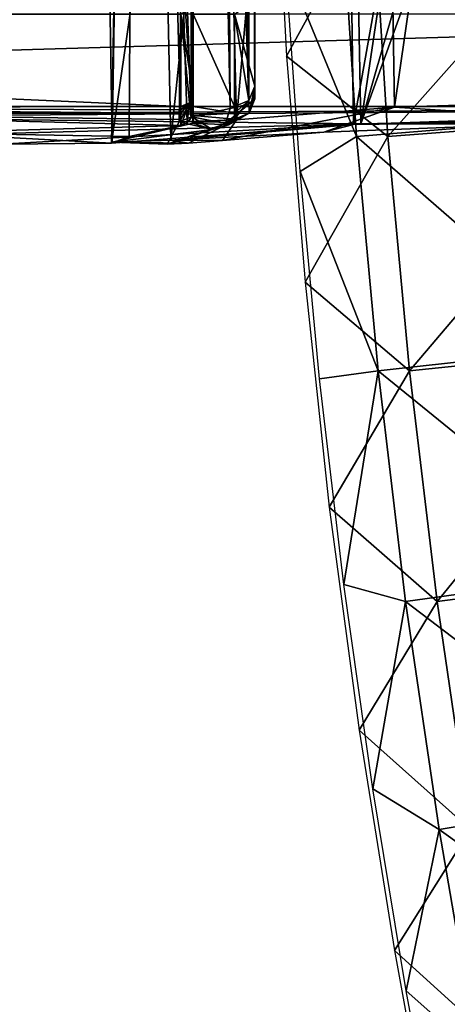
# Model space of a CAD drawing. Header units: millimetres. Extents: x -12 to 310, y -379 to 242.
# Tile 553 of 656: x 122 to 132, y -40 to -16. Entities that reach past the tile are written whole.
import ezdxf

# ---------------------------------------------------------------- set-up
doc = ezdxf.new("R2010")
doc.units = ezdxf.units.MM
doc.header["$LTSCALE"] = 65.185185
for name, color, linetype in [('17', 7, 'CONTINUOUS'), ('24', 7, 'CONTINUOUS'), ('38', 7, 'CONTINUOUS'), ('4109', 7, 'CONTINUOUS'), ('4110', 7, 'CONTINUOUS'), ('4111', 7, 'CONTINUOUS'), ('4118', 7, 'CONTINUOUS'), ('4129', 7, 'CONTINUOUS'), ('4130', 7, 'CONTINUOUS'), ('4131', 7, 'CONTINUOUS'), ('4132', 7, 'CONTINUOUS'), ('4200', 7, 'CONTINUOUS'), ('4201', 7, 'CONTINUOUS'), ('4207', 7, 'CONTINUOUS'), ('4208', 7, 'CONTINUOUS'), ('4209', 7, 'CONTINUOUS'), ('4210', 7, 'CONTINUOUS'), ('4211', 7, 'CONTINUOUS'), ('4212', 7, 'CONTINUOUS'), ('4217', 7, 'CONTINUOUS'), ('4218', 7, 'CONTINUOUS'), ('4219', 7, 'CONTINUOUS')]:
    doc.layers.add(name, color=color, linetype=linetype)

msp = doc.modelspace()

# ---------------------------------------------------------------- linework, layer by layer
at = {"layer": '17', "linetype": 'CONTINUOUS'}
for points in [[(128.27, -16.96, -167.146), (130.361, -13.129, -161.54), (127.972, -11.432, -167.123), (128.27, -16.96, -167.146)], [(130.729, -18.914, -161.569), (136.113, -12.855, -159.479), (130.361, -13.129, -161.54), (130.729, -18.914, -161.569)], [(136.47, -18.478, -159.506), (136.113, -12.855, -159.479), (130.729, -18.914, -161.569), (136.47, -18.478, -159.506)], [(130.729, -18.914, -161.569), (130.361, -13.129, -161.54), (128.27, -16.96, -167.146), (130.729, -18.914, -161.569)], [(128.717, -22.458, -167.181), (130.729, -18.914, -161.569), (128.27, -16.96, -167.146), (128.717, -22.458, -167.181)], [(131.253, -24.608, -161.609), (136.47, -18.478, -159.506), (130.729, -18.914, -161.569), (131.253, -24.608, -161.609)], [(136.98, -24.017, -159.546), (136.47, -18.478, -159.506), (131.253, -24.608, -161.609), (136.98, -24.017, -159.546)], [(131.253, -24.608, -161.609), (130.729, -18.914, -161.569), (128.717, -22.458, -167.181), (131.253, -24.608, -161.609)], [(129.307, -27.922, -167.226), (131.253, -24.608, -161.609), (128.717, -22.458, -167.181), (129.307, -27.922, -167.226)], [(131.926, -30.22, -161.661), (136.98, -24.017, -159.546), (131.253, -24.608, -161.609), (131.926, -30.22, -161.661)], [(137.635, -29.479, -159.596), (136.98, -24.017, -159.546), (131.926, -30.22, -161.661), (137.635, -29.479, -159.596)], [(131.926, -30.22, -161.661), (131.253, -24.608, -161.609), (129.307, -27.922, -167.226), (131.926, -30.22, -161.661)], [(130.034, -33.34, -167.282), (131.926, -30.22, -161.661), (129.307, -27.922, -167.226), (130.034, -33.34, -167.282)], [(132.737, -35.756, -161.723), (137.635, -29.479, -159.596), (131.926, -30.22, -161.661), (132.737, -35.756, -161.723)], [(132.737, -35.756, -161.723), (131.926, -30.22, -161.661), (130.034, -33.34, -167.282), (132.737, -35.756, -161.723)], [(130.888, -38.701, -167.348), (132.737, -35.756, -161.723), (130.034, -33.34, -167.282), (130.888, -38.701, -167.348)], [(133.678, -41.227, -161.795), (132.737, -35.756, -161.723), (130.888, -38.701, -167.348), (133.678, -41.227, -161.795)], [(131.859, -43.998, -167.422), (133.678, -41.227, -161.795), (130.888, -38.701, -167.348), (131.859, -43.998, -167.422)]]:
    msp.add_3dface(points, dxfattribs=at)
at = {"layer": '24', "linetype": 'CONTINUOUS'}
for points in [[(132.097, 3.945, -163.234), (130.444, 3.996, -166.88), (169.553, -366.548, -169.584), (132.097, 3.945, -163.234)], [(169.553, -366.548, -169.584), (130.444, 3.996, -166.88), (169.555, -366.549, -169.583), (169.553, -366.548, -169.584)], [(131.965, -2.477, -163.223), (132.097, 3.945, -163.234), (169.553, -366.548, -169.584), (131.965, -2.477, -163.223)], [(132.037, -8.771, -163.228), (131.965, -2.477, -163.223), (169.553, -366.548, -169.584), (132.037, -8.771, -163.228)], [(132.304, -14.949, -163.249), (132.037, -8.771, -163.228), (169.553, -366.548, -169.584), (132.304, -14.949, -163.249)]]:
    msp.add_3dface(points, dxfattribs=at)
at = {"layer": '38', "linetype": 'CONTINUOUS'}
for points in [[(135.327, -18.478, -174.463), (129.599, -13.129, -171.524), (134.969, -12.855, -174.435), (135.327, -18.478, -174.463)], [(129.966, -18.914, -171.552), (128.246, -14.71, -165.643), (129.599, -13.129, -171.524), (129.966, -18.914, -171.552)], [(129.966, -18.914, -171.552), (129.599, -13.129, -171.524), (135.327, -18.478, -174.463), (129.966, -18.914, -171.552)], [(128.595, -19.768, -165.67), (128.246, -14.71, -165.643), (129.966, -18.914, -171.552), (128.595, -19.768, -165.67)], [(135.837, -24.016, -174.502), (129.966, -18.914, -171.552), (135.327, -18.478, -174.463), (135.837, -24.016, -174.502)], [(130.491, -24.608, -171.593), (128.595, -19.768, -165.67), (129.966, -18.914, -171.552), (130.491, -24.608, -171.593)], [(130.491, -24.608, -171.593), (129.966, -18.914, -171.552), (135.837, -24.016, -174.502), (130.491, -24.608, -171.593)], [(129.067, -24.804, -165.706), (128.595, -19.768, -165.67), (130.491, -24.608, -171.593), (129.067, -24.804, -165.706)], [(136.492, -29.478, -174.552), (130.491, -24.608, -171.593), (135.837, -24.016, -174.502), (136.492, -29.478, -174.552)], [(129.659, -29.806, -165.752), (129.067, -24.804, -165.706), (130.491, -24.608, -171.593), (129.659, -29.806, -165.752)], [(131.163, -30.219, -171.644), (129.659, -29.806, -165.752), (130.491, -24.608, -171.593), (131.163, -30.219, -171.644)], [(131.163, -30.219, -171.644), (130.491, -24.608, -171.593), (136.492, -29.478, -174.552), (131.163, -30.219, -171.644)], [(137.282, -34.874, -174.613), (131.163, -30.219, -171.644), (136.492, -29.478, -174.552), (137.282, -34.874, -174.613)], [(130.363, -34.767, -165.806), (129.659, -29.806, -165.752), (131.163, -30.219, -171.644), (130.363, -34.767, -165.806)], [(131.975, -35.756, -171.707), (130.363, -34.767, -165.806), (131.163, -30.219, -171.644), (131.975, -35.756, -171.707)], [(131.975, -35.756, -171.707), (131.163, -30.219, -171.644), (137.282, -34.874, -174.613), (131.975, -35.756, -171.707)], [(131.173, -39.678, -165.868), (130.363, -34.767, -165.806), (131.975, -35.756, -171.707), (131.173, -39.678, -165.868)], [(138.2, -40.211, -174.684), (131.975, -35.756, -171.707), (137.282, -34.874, -174.613), (138.2, -40.211, -174.684)], [(132.916, -41.226, -171.779), (131.173, -39.678, -165.868), (131.975, -35.756, -171.707), (132.916, -41.226, -171.779)], [(132.916, -41.226, -171.779), (131.975, -35.756, -171.707), (138.2, -40.211, -174.684), (132.916, -41.226, -171.779)], [(132.08, -44.536, -165.938), (131.173, -39.678, -165.868), (132.916, -41.226, -171.779), (132.08, -44.536, -165.938)]]:
    msp.add_3dface(points, dxfattribs=at)
at = {"layer": '4109', "linetype": 'CONTINUOUS'}
for points in [[(151.1, -18.186, -153.456), (75.3, -18.186, -153.456), (104.468, -18.44, -155.184), (151.1, -18.186, -153.456)], [(75.3, -18.186, -176.544), (125.7, -18.186, -176.544), (110.082, -18.22, -176.327), (75.3, -18.186, -176.544)], [(115.665, -18.438, -155.166), (151.1, -18.186, -153.456), (104.468, -18.44, -155.184), (115.665, -18.438, -155.166)], [(125.7, -18.186, -176.544), (125.7, -18.268, -176.018), (110.082, -18.22, -176.327), (125.7, -18.186, -176.544)], [(130.073, -18.608, -156.517), (151.1, -18.186, -153.456), (115.665, -18.438, -155.166), (130.073, -18.608, -156.517)], [(142.139, -18.608, -156.524), (151.1, -18.186, -153.456), (130.073, -18.608, -156.517), (142.139, -18.608, -156.524)], [(125.7, -18.268, -176.018), (125.7, -18.346, -175.493), (110.082, -18.22, -176.327), (125.7, -18.268, -176.018)], [(110.082, -18.22, -176.327), (125.7, -18.346, -175.493), (114.321, -18.346, -175.493), (110.082, -18.22, -176.327)], [(125.7, -18.346, -175.493), (125.7, -18.504, -174.333), (114.321, -18.346, -175.493), (125.7, -18.346, -175.493)], [(125.7, -18.504, -174.333), (125.7, -18.644, -173.167), (114.321, -18.346, -175.493), (125.7, -18.504, -174.333)], [(114.321, -18.346, -175.493), (125.7, -18.644, -173.167), (119.416, -18.827, -171.324), (114.321, -18.346, -175.493)], [(119.815, -18.879, -159.318), (130.073, -18.608, -156.517), (115.665, -18.438, -155.166), (119.815, -18.879, -159.318)], [(125.7, -18.644, -173.167), (124.445, -18.915, -170.202), (119.416, -18.827, -171.324), (125.7, -18.644, -173.167)], [(121.333, -19.099, -165), (130.073, -18.608, -156.517), (119.815, -18.879, -159.318), (121.333, -19.099, -165)], [(124.016, -19.072, -167), (130.073, -18.608, -156.517), (121.333, -19.099, -165), (124.016, -19.072, -167)], [(124.445, -18.915, -170.202), (124.016, -19.072, -167), (119.416, -18.827, -171.324), (124.445, -18.915, -170.202)], [(119.416, -18.827, -171.324), (124.016, -19.072, -167), (121.333, -19.099, -165), (119.416, -18.827, -171.324)]]:
    msp.add_3dface(points, dxfattribs=at)
at = {"layer": '4110', "linetype": 'CONTINUOUS'}
for points in [[(126, -17.89, -176.497), (125.952, -18.458, -173.579), (125.912, -18.099, -176.53), (126, -17.89, -176.497)], [(125.987, -18.372, -173.659), (125.952, -18.458, -173.579), (126, -17.89, -176.497), (125.987, -18.372, -173.659)], [(126, -18.095, -175.124), (125.987, -18.372, -173.659), (126, -17.89, -176.497), (126, -18.095, -175.124)], [(125.7, -18.346, -175.493), (125.7, -18.268, -176.018), (125.912, -18.099, -176.53), (125.7, -18.346, -175.493)], [(125.7, -18.504, -174.333), (125.7, -18.346, -175.493), (125.912, -18.099, -176.53), (125.7, -18.504, -174.333)], [(125.7, -18.268, -176.018), (125.7, -18.186, -176.544), (125.912, -18.099, -176.53), (125.7, -18.268, -176.018)], [(125.7, -18.644, -173.167), (125.7, -18.504, -174.333), (125.912, -18.099, -176.53), (125.7, -18.644, -173.167)], [(125.85, -18.575, -173.416), (125.7, -18.644, -173.167), (125.912, -18.099, -176.53), (125.85, -18.575, -173.416)], [(125.952, -18.458, -173.579), (125.85, -18.575, -173.416), (125.912, -18.099, -176.53), (125.952, -18.458, -173.579)], [(126, -18.274, -173.749), (125.987, -18.372, -173.659), (126, -18.095, -175.124), (126, -18.274, -173.749)]]:
    msp.add_3dface(points, dxfattribs=at)
at = {"layer": '4111', "linetype": 'CONTINUOUS'}
for points in [[(124.016, -19.072, -167), (124.445, -18.915, -170.202), (124.67, 18.707, -161.365), (124.016, -19.072, -167)], [(129.38, 18.239, -156.182), (124.016, -19.072, -167), (124.67, 18.707, -161.365), (129.38, 18.239, -156.182)], [(124.445, -18.915, -170.202), (125.7, -18.644, -173.167), (124.67, 18.707, -161.365), (124.445, -18.915, -170.202)], [(125.7, -18.644, -173.167), (125.85, -18.575, -173.416), (124.67, 18.707, -161.365), (125.7, -18.644, -173.167)], [(125.85, -18.575, -173.416), (125.952, -18.458, -173.579), (124.67, 18.707, -161.365), (125.85, -18.575, -173.416)], [(124.67, 18.707, -161.365), (125.952, -18.458, -173.579), (125.945, -0.336, -174.135), (124.67, 18.707, -161.365)], [(130.073, -18.608, -156.517), (124.016, -19.072, -167), (129.38, 18.239, -156.182), (130.073, -18.608, -156.517)], [(130.073, -18.608, -156.517), (129.38, 18.239, -156.182), (133.6, 5.009, -154.748), (130.073, -18.608, -156.517)], [(142.139, -18.608, -156.524), (130.073, -18.608, -156.517), (138.6, 5.009, -154.748), (142.139, -18.608, -156.524)], [(138.6, 5.009, -154.748), (130.073, -18.608, -156.517), (136.105, 2.409, -154.541), (138.6, 5.009, -154.748)], [(136.105, 2.409, -154.541), (130.073, -18.608, -156.517), (133.6, 5.009, -154.748), (136.105, 2.409, -154.541)]]:
    msp.add_3dface(points, dxfattribs=at)
at = {"layer": '4118', "linetype": 'CONTINUOUS'}
for points in [[(75.3, -15.942, -149.058), (75.3, -18.186, -153.456), (151.1, -15.942, -149.058), (75.3, -15.942, -149.058)], [(75.3, -18.186, -153.456), (151.1, -18.186, -153.456), (151.1, -15.942, -149.058), (75.3, -18.186, -153.456)]]:
    msp.add_3dface(points, dxfattribs=at)
at = {"layer": '4129', "linetype": 'CONTINUOUS'}
for points in [[(126, -17.89, -176.497), (125.7, -15.942, -180.942), (126, -15.73, -180.73), (126, -17.89, -176.497)], [(125.912, -18.099, -176.53), (125.7, -18.186, -176.544), (125.7, -15.942, -180.942), (125.912, -18.099, -176.53)], [(126, -17.89, -176.497), (125.912, -18.099, -176.53), (125.7, -15.942, -180.942), (126, -17.89, -176.497)]]:
    msp.add_3dface(points, dxfattribs=at)
at = {"layer": '4130', "linetype": 'CONTINUOUS'}
for points in [[(75.3, -18.186, -176.544), (75.3, -15.942, -180.942), (125.7, -18.186, -176.544), (75.3, -18.186, -176.544)], [(125.7, -18.186, -176.544), (75.3, -15.942, -180.942), (125.7, -15.942, -180.942), (125.7, -18.186, -176.544)]]:
    msp.add_3dface(points, dxfattribs=at)
at = {"layer": '4131', "linetype": 'CONTINUOUS'}
for points in [[(126, -18.274, -173.749), (126, -11.497, -182.89), (126, -0.071, -174.316), (126, -18.274, -173.749)], [(126, -11.497, -182.89), (126, -18.274, -173.749), (126, -15.73, -180.73), (126, -11.497, -182.89)], [(126, -18.274, -173.749), (126, -17.89, -176.497), (126, -15.73, -180.73), (126, -18.274, -173.749)], [(126, -18.274, -173.749), (126, -18.095, -175.124), (126, -17.89, -176.497), (126, -18.274, -173.749)]]:
    msp.add_3dface(points, dxfattribs=at)
at = {"layer": '4132', "linetype": 'CONTINUOUS'}
for points in [[(125.987, -18.372, -173.659), (125.939, 18.137, -174.674), (125.945, -0.336, -174.135), (125.987, -18.372, -173.659)], [(125.939, 18.137, -174.674), (125.987, -18.372, -173.659), (125.984, 18.135, -174.76), (125.939, 18.137, -174.674)], [(125.987, -18.372, -173.659), (126, -18.274, -173.749), (125.984, 18.135, -174.76), (125.987, -18.372, -173.659)], [(126, -18.274, -173.749), (126, -0.071, -174.316), (125.984, 18.135, -174.76), (126, -18.274, -173.749)], [(125.952, -18.458, -173.579), (125.987, -18.372, -173.659), (125.945, -0.336, -174.135), (125.952, -18.458, -173.579)]]:
    msp.add_3dface(points, dxfattribs=at)
at = {"layer": '4200', "linetype": 'CONTINUOUS'}
for points in [[(124.639, 19.012, -161.416), (123.419, 19.025, -168.31), (124.029, -19.055, -167.563), (124.639, 19.012, -161.416)], [(123.419, 19.025, -168.31), (126, 18.448, -174.763), (126, -18.589, -173.649), (123.419, 19.025, -168.31)], [(124.029, -19.055, -167.563), (123.419, 19.025, -168.31), (126, -18.589, -173.649), (124.029, -19.055, -167.563)], [(125.452, -19.006, -161.286), (124.639, 19.012, -161.416), (124.029, -19.055, -167.563), (125.452, -19.006, -161.286)], [(129.346, 18.57, -156.197), (124.639, 19.012, -161.416), (125.452, -19.006, -161.286), (129.346, 18.57, -156.197)], [(129.898, -18.62, -156.62), (129.346, 18.57, -156.197), (125.452, -19.006, -161.286), (129.898, -18.62, -156.62)], [(126, -18.589, -173.649), (126, 18.448, -174.763), (126, -0.25, -174.215), (126, -18.589, -173.649)], [(129.346, 18.57, -156.197), (129.898, -18.62, -156.62), (134.1, 4.991, -154.657), (129.346, 18.57, -156.197)], [(129.898, -18.62, -156.62), (136.1, -18.402, -154.905), (134.1, 4.991, -154.657), (129.898, -18.62, -156.62)]]:
    msp.add_3dface(points, dxfattribs=at)
at = {"layer": '4201', "linetype": 'CONTINUOUS'}
for points in [[(127, -18.186, -176.544), (127, -18.348, -175.481), (126, -18.186, -176.544), (127, -18.186, -176.544)], [(126, -18.186, -176.544), (127, -18.348, -175.481), (126, -18.402, -175.099), (126, -18.186, -176.544)], [(127, -18.348, -175.481), (127, -18.494, -174.415), (126, -18.402, -175.099), (127, -18.348, -175.481)], [(127, -18.494, -174.415), (126, -18.589, -173.649), (126, -18.402, -175.099), (127, -18.494, -174.415)], [(136.1, -18.402, -154.905), (129.898, -18.62, -156.62), (136.101, -18.544, -155.981), (136.1, -18.402, -154.905)], [(124.029, -19.055, -167.563), (126, -18.589, -173.649), (126.46, -18.741, -172.248), (124.029, -19.055, -167.563)], [(129.898, -18.62, -156.62), (125.452, -19.006, -161.286), (129.17, -18.809, -158.476), (129.898, -18.62, -156.62)], [(126.862, -18.63, -173.295), (126, -18.589, -173.649), (127, -18.494, -174.415), (126.862, -18.63, -173.295)], [(126.46, -18.741, -172.248), (126, -18.589, -173.649), (126.862, -18.63, -173.295), (126.46, -18.741, -172.248)], [(136.101, -18.544, -155.981), (129.898, -18.62, -156.62), (129.17, -18.809, -158.476), (136.101, -18.544, -155.981)], [(125.364, -19.1, -164.874), (124.029, -19.055, -167.563), (126.46, -18.741, -172.248), (125.364, -19.1, -164.874)], [(129.17, -18.809, -158.476), (125.452, -19.006, -161.286), (126.712, -19.009, -161.346), (129.17, -18.809, -158.476)], [(125.452, -19.006, -161.286), (124.029, -19.055, -167.563), (125.885, -19.074, -163.056), (125.452, -19.006, -161.286)], [(125.885, -19.074, -163.056), (124.029, -19.055, -167.563), (125.364, -19.1, -164.874), (125.885, -19.074, -163.056)], [(126.712, -19.009, -161.346), (125.452, -19.006, -161.286), (125.885, -19.074, -163.056), (126.712, -19.009, -161.346)]]:
    msp.add_3dface(points, dxfattribs=at)
at = {"layer": '4207', "linetype": 'CONTINUOUS'}
for points in [[(125.969, -18.439, -169.553), (126.145, 18.525, -161.681), (125.655, -18.561, -167), (125.969, -18.439, -169.553)], [(125.655, -18.561, -167), (126.145, 18.525, -161.681), (127.048, -18.506, -161.785), (125.655, -18.561, -167)], [(126.9, -18.232, -171.962), (126.145, 18.525, -161.681), (125.969, -18.439, -169.553), (126.9, -18.232, -171.962)], [(126.145, 18.525, -161.681), (130.304, 18.16, -157.325), (127.048, -18.506, -161.785), (126.145, 18.525, -161.681)], [(126.145, 18.525, -161.681), (126.9, -18.232, -171.962), (126.787, -0.307, -172.586), (126.145, 18.525, -161.681)], [(127.048, -18.506, -161.785), (130.304, 18.16, -157.325), (130.89, -18.202, -157.937), (127.048, -18.506, -161.785)], [(130.304, 18.16, -157.325), (136.098, 17.953, -155.726), (130.89, -18.202, -157.937), (130.304, 18.16, -157.325)], [(130.89, -18.202, -157.937), (136.098, 17.953, -155.726), (136.122, -18.036, -156.543), (130.89, -18.202, -157.937)]]:
    msp.add_3dface(points, dxfattribs=at)
at = {"layer": '4208', "linetype": 'CONTINUOUS'}
for points in [[(136.101, -18.544, -155.981), (130.89, -18.202, -157.937), (136.122, -18.036, -156.543), (136.101, -18.544, -155.981)], [(126.9, -18.232, -171.962), (125.969, -18.439, -169.553), (126.782, -18.6, -172.061), (126.9, -18.232, -171.962)], [(129.17, -18.809, -158.476), (126.712, -19.009, -161.346), (130.89, -18.202, -157.937), (129.17, -18.809, -158.476)], [(126.712, -19.009, -161.346), (127.048, -18.506, -161.785), (130.89, -18.202, -157.937), (126.712, -19.009, -161.346)], [(136.101, -18.544, -155.981), (129.17, -18.809, -158.476), (130.89, -18.202, -157.937), (136.101, -18.544, -155.981)], [(125.885, -19.074, -163.056), (125.364, -19.1, -164.874), (127.048, -18.506, -161.785), (125.885, -19.074, -163.056)], [(125.364, -19.1, -164.874), (125.655, -18.561, -167), (127.048, -18.506, -161.785), (125.364, -19.1, -164.874)], [(125.364, -19.1, -164.874), (126.46, -18.741, -172.248), (125.655, -18.561, -167), (125.364, -19.1, -164.874)], [(126.46, -18.741, -172.248), (125.969, -18.439, -169.553), (125.655, -18.561, -167), (126.46, -18.741, -172.248)], [(126.712, -19.009, -161.346), (125.885, -19.074, -163.056), (127.048, -18.506, -161.785), (126.712, -19.009, -161.346)], [(125.969, -18.439, -169.553), (126.46, -18.741, -172.248), (126.782, -18.6, -172.061), (125.969, -18.439, -169.553)]]:
    msp.add_3dface(points, dxfattribs=at)
at = {"layer": '4209', "linetype": 'CONTINUOUS'}
for points in [[(127.5, -17.998, -174.351), (126.782, -18.6, -172.061), (127.359, -18.343, -174.395), (127.5, -17.998, -174.351)], [(126.782, -18.6, -172.061), (127.5, -17.998, -174.351), (127.348, -18.127, -173.118), (126.782, -18.6, -172.061)], [(126.9, -18.232, -171.962), (126.782, -18.6, -172.061), (127.348, -18.127, -173.118), (126.9, -18.232, -171.962)], [(126.46, -18.741, -172.248), (126.862, -18.63, -173.295), (127.359, -18.343, -174.395), (126.46, -18.741, -172.248)], [(126.782, -18.6, -172.061), (126.46, -18.741, -172.248), (127.359, -18.343, -174.395), (126.782, -18.6, -172.061)], [(126.862, -18.63, -173.295), (127, -18.494, -174.415), (127.359, -18.343, -174.395), (126.862, -18.63, -173.295)]]:
    msp.add_3dface(points, dxfattribs=at)
at = {"layer": '4210', "linetype": 'CONTINUOUS'}
for points in [[(127.5, -17.693, -176.466), (127.359, -18.343, -174.395), (127.354, -18.042, -176.521), (127.5, -17.693, -176.466)], [(127.359, -18.343, -174.395), (127.5, -17.693, -176.466), (127.5, -17.853, -175.409), (127.359, -18.343, -174.395)], [(127.5, -17.998, -174.351), (127.359, -18.343, -174.395), (127.5, -17.853, -175.409), (127.5, -17.998, -174.351)], [(127, -18.494, -174.415), (127, -18.348, -175.481), (127.354, -18.042, -176.521), (127, -18.494, -174.415)], [(127.359, -18.343, -174.395), (127, -18.494, -174.415), (127.354, -18.042, -176.521), (127.359, -18.343, -174.395)], [(127, -18.348, -175.481), (127, -18.186, -176.544), (127.354, -18.042, -176.521), (127, -18.348, -175.481)]]:
    msp.add_3dface(points, dxfattribs=at)
at = {"layer": '4211', "linetype": 'CONTINUOUS'}
for points in [[(127.5, -0.355, -175.159), (127.5, -17.998, -174.351), (127.5, -11.466, -182.693), (127.5, -0.355, -175.159)], [(127.5, -11.466, -182.693), (127.5, -17.998, -174.351), (127.5, -15.589, -180.589), (127.5, -11.466, -182.693)], [(127.5, -17.998, -174.351), (127.5, -17.693, -176.466), (127.5, -15.589, -180.589), (127.5, -17.998, -174.351)], [(127.5, -17.693, -176.466), (127.5, -17.998, -174.351), (127.5, -17.853, -175.409), (127.5, -17.693, -176.466)]]:
    msp.add_3dface(points, dxfattribs=at)
at = {"layer": '4212', "linetype": 'CONTINUOUS'}
for points in [[(126.677, 18.118, -173.196), (126.787, -0.307, -172.586), (127.348, -18.127, -173.118), (126.677, 18.118, -173.196)], [(126.677, 18.118, -173.196), (127.348, -18.127, -173.118), (127.297, 17.962, -174.528), (126.677, 18.118, -173.196)], [(127.348, -18.127, -173.118), (127.5, -17.998, -174.351), (127.297, 17.962, -174.528), (127.348, -18.127, -173.118)], [(127.5, -17.998, -174.351), (127.5, -0.355, -175.159), (127.297, 17.962, -174.528), (127.5, -17.998, -174.351)], [(126.787, -0.307, -172.586), (126.9, -18.232, -171.962), (127.348, -18.127, -173.118), (126.787, -0.307, -172.586)]]:
    msp.add_3dface(points, dxfattribs=at)
at = {"layer": '4217', "linetype": 'CONTINUOUS'}
for points in [[(126, -18.589, -173.649), (126, -0.25, -174.215), (126, -18.402, -175.099), (126, -18.589, -173.649)], [(126, -0.25, -174.215), (126, -18.186, -176.544), (126, -18.402, -175.099), (126, -0.25, -174.215)], [(126, -18.186, -176.544), (126, -0.25, -174.215), (126, -15.943, -180.943), (126, -18.186, -176.544)]]:
    msp.add_3dface(points, dxfattribs=at)
at = {"layer": '4218', "linetype": 'CONTINUOUS'}
for points in [[(127, -18.186, -176.544), (126, -18.186, -176.544), (126, -15.943, -180.943), (127, -18.186, -176.544)], [(127, -18.186, -176.544), (126, -15.943, -180.943), (127, -15.943, -180.943), (127, -18.186, -176.544)]]:
    msp.add_3dface(points, dxfattribs=at)
at = {"layer": '4219', "linetype": 'CONTINUOUS'}
for points in [[(127.5, -15.589, -180.589), (127.5, -17.693, -176.466), (127, -15.943, -180.943), (127.5, -15.589, -180.589)], [(127.354, -18.042, -176.521), (127, -18.186, -176.544), (127, -15.943, -180.943), (127.354, -18.042, -176.521)], [(127.5, -17.693, -176.466), (127.354, -18.042, -176.521), (127, -15.943, -180.943), (127.5, -17.693, -176.466)]]:
    msp.add_3dface(points, dxfattribs=at)

doc.saveas('drawing.dxf')
